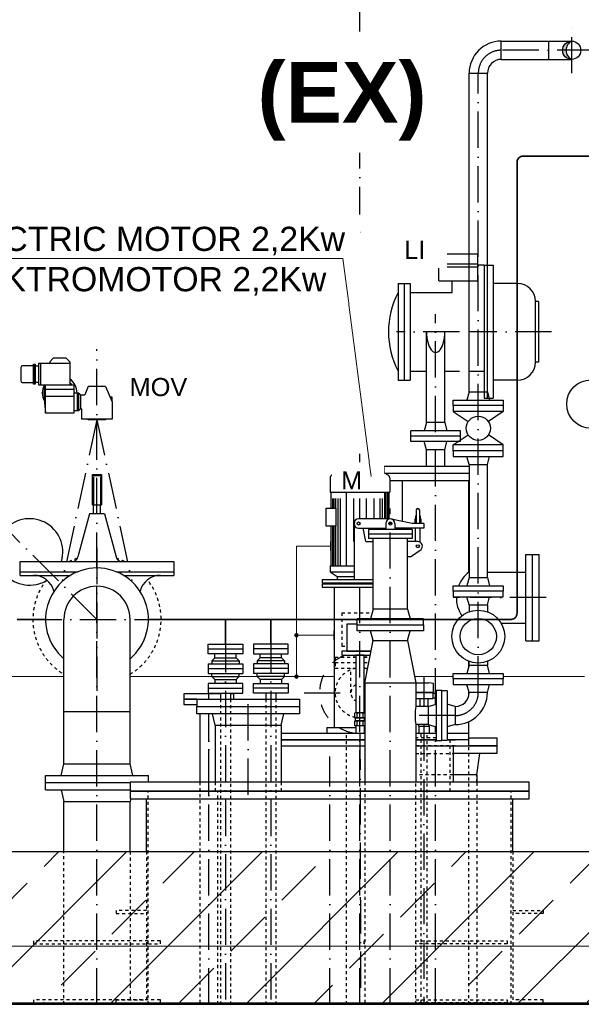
# Model space of a CAD drawing. Header units: millimetres. Extents: x 4747 to 1198744, y 17680 to 73179.
# Tile 297 of 377: x 97278 to 99135, y 50910 to 54166. Entities that reach past the tile are written whole.
import ezdxf

# ---------------------------------------------------------------- set-up
doc = ezdxf.new("R2010")
doc.units = ezdxf.units.MM
for name, pattern in [('ACAD_ISO10W100', [18, 12, -3, 0, -3]), ('HIDDEN', [0.375, 0.25, -0.125]), ('JIS_02_1.0', [2, 1, -1])]:
    doc.linetypes.add(name, pattern=pattern)
for name, color, linetype, lineweight in [('Beschriftung', 7, 'Continuous', 9), ('Verz. Bandstahl 30x3_5mm auf Putz', 1, 'GRENZE2', 18), ('Verz. Bandstahl 30x3_5mm im Beton', 5, 'GRENZE1', 18)]:
    doc.layers.add(name, color=color, linetype=linetype, lineweight=lineweight)
doc.styles.add('LBB3.5M1000', font='isocp.shx', dxfattribs={"height": 3.5})
doc.linetypes.add('GRENZE1', pattern='A,6.35,-2.54,[133,ltypeshp.shx,S=2.54,R=0,X=-2.54,Y=0],-2.54,25.4', length=36.83)
doc.linetypes.add('GRENZE2', pattern='A,6.35,-2.54,[132,ltypeshp.shx,S=2.54,R=0,X=-2.54,Y=0],-2.54,25.4', length=36.83)

msp = doc.modelspace()

# ---------------------------------------------------------------- hatches: boundary and pattern name
h = msp.add_hatch(color=256)
h.dxf.hatch_style = 1
h.paths.add_polyline_path([(99103.60274, 54095.53512, 0.4142135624), (99073.45274, 54065.38512), (99084.56534, 54065.38512, -0.2892898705)])
h.paths.add_polyline_path([(99084.56534, 54065.38512), (99073.45274, 54065.38512, 0.4142135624), (99103.60274, 54035.23512, -0.2892898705)])
h = msp.add_hatch()
h.set_pattern_fill('ANSI33', color=256, scale=50, style=0)
h.set_pattern_definition([(45, (112961.7, 48335.6), (-224.5064, 224.5064), []), (45, (113186.22, 48335.6), (-224.5064, 224.5064), [158.75, -79.375])])
h.paths.add_polyline_path([(93649.93788, 50915.38512), (93649.93788, 51406.65018), (94303.60274, 51415.38512), (94303.60274, 51515.38512), (94503.60274, 51515.38512), (94503.60274, 51415.38512), (102303.60274, 51415.38512), (102303.60274, 51515.38512), (102503.60274, 51515.38512), (102503.60274, 51415.38512), (103147.11189, 51406.78589), (103147.11189, 50915.38512)])
at = {"layer": 'Verz. Bandstahl 30x3_5mm auf Putz'}
h = msp.add_hatch(color=256, dxfattribs=at)
h.dxf.hatch_style = 1
edge = h.paths.add_edge_path()
edge.add_arc((98193.17553, 52130.81529), 6.01999, 0, 360)
h = msp.add_hatch(color=256, dxfattribs=at)
h.dxf.hatch_style = 1
edge = h.paths.add_edge_path()
edge.add_arc((98193.17553, 51994.38512), 6.01999, 0, 360)

# ---------------------------------------------------------------- linework, layer by layer
at = {"linetype": 'ACAD_ISO10W100', "ltscale": 10}
for p, q in [((98403.30605, 54080.30549), (98403.30605, 54975.33037)), ((99103.60274, 53989.18757), (99103.60274, 54141.58268)), ((99175.20152, 54065.38512), (98870.60274, 54065.38512)), ((98794.60274, 51941.38512), (98794.60274, 53989.38512)), ((98403.30605, 53314.01668), (98403.30605, 53741.75253)), ((98653.60274, 51902.34068), (98653.60274, 53192.73921)), ((98732.75274, 53134.38512), (98523.67474, 53134.38512)), ((99036.45933, 53134.38512), (98766.45274, 53134.38512)), ((97533.60274, 50910.38512), (97533.60274, 53077.116)), ((97533.60274, 52843.38512), (97418.63114, 52310.88512)), ((97533.60274, 52843.38512), (97648.57434, 52310.88512)), ((98403.30605, 52515.38512), (98403.30605, 52730.97485)), ((98503.60274, 50910.38512), (98503.60274, 52550.38826)), ((97533.60274, 52183.38512), (97210.69274, 52506.29512)), ((97533.60274, 52419.88512), (97533.60274, 51946.88512)), ((98403.30605, 50910.38512), (98403.30605, 52315.38512)), ((98732.75274, 52255.38512), (98711.11856, 52255.38512)), ((99019.12128, 52255.38512), (98766.45274, 52255.38512)), ((97297.10274, 52183.38512), (97770.10274, 52183.38512)), ((97958.60274, 52127.11175), (97958.60274, 50910.38512)), ((98108.60274, 52127.11175), (98108.60274, 50910.38512)), ((98614.81407, 51992.90652), (98614.81407, 51895.53512)), ((97903.60274, 51919.38512), (97903.60274, 51939.38542)), ((98033.60274, 51602.75067), (98033.60274, 51940.38512)), ((98218.31242, 51940.38512), (98389.85605, 51940.38512)), ((98416.75605, 51940.38512), (98419.45274, 51940.38512)), ((97903.60274, 51602.75067), (97903.60274, 51871.38512)), ((97903.61828, 50910.38512), (97903.61828, 51871.38512)), ((98718.60274, 51865.38512), (98572.49692, 51865.38512)), ((98614.81407, 51835.23512), (98614.81407, 50910.38512)), ((98653.60274, 50910.38512), (98653.60274, 51828.42957)), ((98303.30605, 50910.38512), (98303.30605, 51730.30436))]:
    msp.add_line(p, q, dxfattribs=at)
at = {"linetype": 'Continuous', "ltscale": 10}
for p, q in [((98870.60274, 54035.23512), (98870.60274, 54095.53512)), ((98870.60274, 54095.53512), (99027.60274, 54095.53512)), ((99027.60274, 54035.23512), (99027.60274, 54095.53512)), ((99027.60274, 54095.53512), (99103.60274, 54095.53512)), ((98870.60274, 54035.23512), (99027.60274, 54035.23512)), ((99027.60274, 54035.23512), (99103.60274, 54035.23512)), ((98764.45274, 53989.38512), (98824.75274, 53989.38512)), ((98764.45274, 52935.38512), (98764.45274, 53989.38512)), ((98824.75274, 52935.38512), (98824.75274, 53989.38512)), ((98663.60274, 53392.38512), (98663.60274, 53359.38512)), ((98663.60274, 53392.38512), (98793.60274, 53392.38512)), ((98793.60274, 53302.38512), (98793.60274, 53392.38512)), ((98653.60274, 53359.38512), (98793.60274, 53359.38512)), ((98653.60274, 53359.38512), (98653.60274, 53349.38512)), ((98653.60274, 53349.38512), (98793.60274, 53349.38512)), ((98663.60274, 53302.38512), (98663.60274, 53349.38512)), ((98813.60274, 53354.38512), (98793.60274, 53354.38512)), ((98813.60274, 53354.38512), (98843.60274, 53354.38512)), ((98813.60274, 53354.38512), (98813.60274, 52914.38512)), ((98823.60274, 53354.38512), (98823.60274, 52914.38512)), ((98843.60274, 53354.38512), (98843.60274, 52914.38512)), ((98663.60274, 53302.38512), (98793.60274, 53302.38512)), ((98708.49574, 53264.38512), (98708.49574, 53302.38512)), ((98529.45274, 53294.38512), (98529.45274, 52974.38512)), ((98529.45274, 53294.38512), (98569.45274, 53294.38512)), ((98549.45274, 53294.38512), (98549.45274, 52974.38512)), ((98569.45274, 53294.38512), (98569.45274, 52974.38512)), ((98924.10274, 53294.38512), (98843.60274, 53294.38512)), ((98569.45274, 53264.38512), (98708.49574, 53264.38512)), ((98994.10274, 53234.38512), (98984.10274, 53234.38512)), ((98984.10274, 53034.38512), (98984.10274, 53234.38512)), ((98994.10274, 53234.38512), (98994.10274, 53034.38512)), ((98623.45274, 52834.38512), (98623.45274, 53134.38512)), ((98683.75274, 52834.38512), (98683.75274, 53134.38512)), ((98994.10274, 53034.38512), (98984.10274, 53034.38512)), ((98569.45274, 53004.38512), (98623.45274, 53004.38512)), ((98683.75274, 53004.38512), (98732.75274, 53004.38512)), ((98766.45274, 53004.38512), (98813.60274, 53004.38512)), ((98529.45274, 52974.38512), (98569.45274, 52974.38512)), ((98924.10274, 52974.38512), (98843.60274, 52974.38512)), ((98764.45274, 52935.38512), (98757.10274, 52908.38512)), ((98764.45274, 52935.38512), (98824.75274, 52935.38512)), ((98813.60274, 52914.38512), (98843.60274, 52914.38512)), ((98824.75274, 52935.38512), (98832.10274, 52908.38512)), ((98712.10274, 52890.38512), (98712.10274, 52870.38512)), ((98877.10274, 52890.38512), (98877.10274, 52870.38512)), ((98712.10274, 52870.38512), (98761.32074, 52837.57312)), ((98877.10274, 52870.38512), (98712.10274, 52870.38512)), ((98877.10274, 52870.38512), (98827.88474, 52837.57322)), ((98623.45274, 52834.38512), (98616.10274, 52807.38512)), ((98683.75274, 52834.38512), (98623.45274, 52834.38512)), ((98683.75274, 52834.38512), (98691.10274, 52807.38512)), ((98571.10274, 52771.38512), (98571.10274, 52807.38512)), ((98736.10274, 52807.38512), (98571.10274, 52807.38512)), ((98736.10274, 52789.38512), (98571.10274, 52789.38512)), ((98712.10274, 52760.38512), (98761.32074, 52793.19702)), ((98736.10274, 52771.38512), (98736.10274, 52807.38512)), ((98877.10274, 52760.38512), (98827.88474, 52793.19712)), ((98736.10274, 52771.38512), (98571.10274, 52771.38512)), ((98623.45274, 52744.38512), (98616.10274, 52771.38512)), ((98683.75274, 52744.38512), (98691.10274, 52771.38512)), ((98877.10274, 52760.38512), (98712.10274, 52760.38512)), ((98712.10274, 52740.38512), (98712.10274, 52760.38512)), ((98877.10274, 52740.38512), (98877.10274, 52760.38512)), ((98683.75274, 52744.38512), (98623.45274, 52744.38512)), ((98623.45274, 52689.38512), (98623.45274, 52744.38512)), ((98683.75274, 52689.38512), (98683.75274, 52744.38512)), ((98764.45274, 52695.38512), (98757.10274, 52722.38512)), ((98824.75274, 52695.38512), (98832.10274, 52722.38512)), ((98343.30605, 52699.38512), (98328.30605, 52684.38512)), ((98328.30605, 52684.38512), (98343.60374, 52684.38512)), ((98328.30605, 52684.38512), (98478.30605, 52684.38512)), ((98343.30605, 52699.38512), (98343.60374, 52699.38512)), ((98343.30605, 52699.38512), (98463.30605, 52699.38512)), ((98463.30605, 52699.38512), (98478.30605, 52684.38512)), ((98463.30605, 52684.38512), (98463.30605, 52679.38512)), ((98764.45274, 52689.38512), (98483.60274, 52689.38512)), ((98483.60274, 52667.66685), (98483.60274, 52689.38512)), ((98764.45274, 52695.38512), (98824.75274, 52695.38512)), ((98764.45274, 52695.38512), (98764.45274, 52321.38512)), ((98824.75274, 52321.38512), (98824.75274, 52695.38512)), ((97518.61634, 52562.38512), (97518.61634, 52662.38512)), ((97518.61634, 52662.38512), (97548.61634, 52662.38512)), ((97548.61634, 52662.38512), (97548.61634, 52562.38512)), ((98304.80605, 52651.38362), (98304.80605, 52604.38512)), ((98309.69585, 52659.98032), (98343.30605, 52679.38512)), ((98343.30605, 52679.38512), (98343.60374, 52679.38512)), ((98343.30605, 52679.38512), (98463.30605, 52679.38512)), ((98496.80605, 52660.04392), (98463.30605, 52679.38512)), ((98764.45274, 52665.38512), (98487.55481, 52665.38512)), ((98501.80605, 52651.38372), (98501.80605, 52604.38512)), ((98764.45274, 52641.38512), (98501.80605, 52641.38512)), ((98544.05274, 52507.12292), (98544.05274, 52641.38512)), ((98763.15274, 52339.53512), (98763.15274, 52641.38512)), ((98307.30605, 52604.38512), (98307.30605, 52551.09674)), ((98312.30605, 52604.38512), (98312.30605, 52551.09674)), ((98317.30605, 52604.38512), (98317.30605, 52551.09674)), ((98322.30605, 52604.38512), (98322.30605, 52551.09674)), ((98329.80605, 52604.38512), (98329.80605, 52360.38512)), ((98337.30605, 52604.38512), (98337.30605, 52360.38512)), ((98382.30605, 52604.38512), (98382.30605, 52440.38512)), ((98424.30605, 52604.38512), (98424.30605, 52515.38512)), ((98449.30605, 52604.38512), (98449.30605, 52515.38512)), ((98469.30605, 52604.38512), (98469.30605, 52515.38512)), ((98476.80605, 52604.38512), (98476.80605, 52515.38512)), ((98484.30605, 52604.38512), (98484.30605, 52515.38512)), ((98489.30605, 52604.38512), (98489.30605, 52515.38512)), ((98494.30605, 52604.38512), (98494.30605, 52515.38512)), ((98499.30605, 52604.38512), (98499.30605, 52515.38512)), ((97518.61634, 52562.38512), (97548.61634, 52562.38512)), ((97522.11634, 52532.38512), (97522.11634, 52562.38512)), ((97545.11634, 52532.38512), (97545.11634, 52562.38512)), ((97508.61634, 52532.38512), (97470.38634, 52389.70872)), ((97558.61634, 52532.38512), (97508.61634, 52532.38512)), ((97558.61634, 52532.38512), (97596.84634, 52389.70872)), ((98587.17874, 52525.38512), (98589.67874, 52525.38512)), ((98587.17874, 52525.38512), (98587.17874, 52515.38512)), ((98589.67874, 52545.38512), (98589.67874, 52500.38512)), ((98599.67874, 52545.38512), (98599.67874, 52500.38512)), ((98602.17874, 52525.38512), (98599.67874, 52525.38512)), ((98602.17874, 52525.38512), (98602.17874, 52515.38512)), ((98307.30605, 52491.18663), (98307.30605, 52360.38512)), ((98312.30605, 52491.18663), (98312.30605, 52360.38512)), ((98317.30605, 52491.18663), (98317.30605, 52360.38512)), ((98322.30605, 52491.18663), (98322.30605, 52360.38512)), ((98383.60374, 52500.38512), (98383.60374, 52315.38512)), ((98503.60374, 52515.38512), (98398.60374, 52515.38512)), ((98488.60374, 52500.38512), (98488.60374, 52480.38512)), ((98575.75374, 52500.38512), (98506.72274, 52515.05712)), ((98518.60374, 52500.38512), (98518.60374, 52480.38512)), ((98614.67874, 52500.38512), (98575.75374, 52500.38512)), ((98584.67874, 52515.38512), (98589.67874, 52515.38512)), ((98584.67874, 52515.38512), (98584.67874, 52500.38512)), ((98604.67874, 52515.38512), (98599.67874, 52515.38512)), ((98604.67874, 52515.38512), (98604.67874, 52500.38512)), ((98614.67874, 52500.38512), (98614.67874, 52485.38512)), ((98398.60374, 52485.38512), (98488.60374, 52485.38512)), ((98422.38574, 52440.38512), (98414.45074, 52485.38512)), ((98575.75374, 52480.38512), (98431.45374, 52480.38512)), ((98431.45374, 52480.38512), (98431.45374, 52450.38512)), ((98575.75374, 52465.38512), (98431.45374, 52465.38512)), ((98614.67874, 52485.38512), (98518.60374, 52485.38512)), ((98575.75374, 52480.38512), (98575.75374, 52450.38512)), ((98587.17874, 52440.38512), (98587.17874, 52485.38512)), ((98602.17874, 52438.37512), (98602.17874, 52485.38512)), ((98422.38574, 52440.38512), (98446.45374, 52440.38512)), ((98575.75374, 52450.38512), (98431.45374, 52450.38512)), ((98446.45374, 52217.38512), (98446.45374, 52450.38512)), ((98560.75374, 52217.38512), (98560.75374, 52450.38512)), ((98594.67874, 52440.38512), (98560.75374, 52440.38512)), ((98570.75374, 52390.38512), (98605.25574, 52414.74812)), ((98951.60274, 52397.88512), (98995.60274, 52397.88512)), ((98951.60274, 52112.88512), (98951.60274, 52397.88512)), ((98973.60274, 52112.88512), (98973.60274, 52397.88512)), ((98995.60274, 52112.88512), (98995.60274, 52397.88512)), ((97279.60274, 52374.88512), (97787.60274, 52374.88512)), ((97279.60274, 52328.88512), (97279.60274, 52374.88512)), ((97787.60274, 52374.88512), (97787.60274, 52328.88512)), ((98304.80605, 52360.38512), (98383.60374, 52360.38512)), ((98304.80605, 52360.38512), (98304.80605, 52340.38512)), ((98570.75374, 52390.38512), (98560.75374, 52390.38512)), ((97279.60274, 52340.88512), (97469.62034, 52340.88512)), ((97279.60274, 52328.88512), (97445.68374, 52328.88512)), ((97597.58514, 52340.88512), (97787.60274, 52340.88512)), ((97621.52174, 52328.88512), (97787.60274, 52328.88512)), ((98304.80605, 52340.38512), (98328.30605, 52325.38512)), ((98304.80605, 52340.38512), (98383.60374, 52340.38512)), ((98328.30605, 52325.38512), (98328.30605, 52315.38512)), ((98328.30605, 52325.38512), (98383.60374, 52325.38512)), ((98763.15274, 52339.53512), (98764.45274, 52339.53512)), ((98824.75274, 52339.53512), (98951.60274, 52339.53512)), ((98278.30605, 52315.38512), (98446.45374, 52315.38512)), ((98278.30605, 52315.38512), (98278.30605, 52304.38512)), ((98278.30605, 52304.38512), (98446.45374, 52304.38512)), ((98278.30605, 52300.38512), (98446.45374, 52300.38512)), ((98278.30605, 52300.38512), (98278.30605, 52289.38512)), ((98313.30605, 52304.38512), (98313.30605, 52300.38512)), ((98383.60374, 52315.38512), (98446.45374, 52315.38512)), ((98278.30605, 52289.38512), (98446.45374, 52289.38512)), ((98318.30605, 52289.38512), (98318.30605, 51825.38512)), ((98446.45374, 52217.38512), (98437.87974, 52185.38512)), ((98560.75374, 52217.38512), (98446.45374, 52217.38512)), ((98560.75374, 52217.38512), (98569.32774, 52185.38512)), ((97424.05274, 51705.38512), (97424.05274, 52183.38512)), ((97643.15274, 51705.38512), (97643.15274, 52183.38512)), ((98613.60274, 52185.38512), (98393.60274, 52185.38512)), ((98869.73414, 52171.23512), (98951.60274, 52171.23512)), ((97901.10324, 52101.38542), (98016.10224, 52101.38542)), ((97901.10324, 52069.38512), (97901.10324, 52101.38542)), ((98016.10224, 52101.38542), (98016.10224, 52069.38512)), ((98166.10224, 52101.38542), (98051.10324, 52101.38542)), ((98051.10324, 52101.38542), (98051.10324, 52069.38512)), ((98166.10224, 52069.38512), (98166.10224, 52101.38542)), ((98951.60274, 52112.88512), (98995.60274, 52112.88512)), ((97901.10324, 52085.38572), (98016.10224, 52085.38572)), ((98016.10224, 52069.38512), (97901.10324, 52069.38512)), ((97923.60244, 52056.38542), (97923.60244, 52069.38512)), ((97993.60294, 52056.38542), (97993.60294, 52069.38512)), ((98166.10224, 52085.38572), (98051.10324, 52085.38572)), ((98051.10324, 52069.38512), (98166.10224, 52069.38512)), ((98073.60254, 52056.38542), (98073.60254, 52069.38512)), ((98143.60304, 52056.38542), (98143.60304, 52069.38512)), ((97901.10324, 52036.38512), (98016.10224, 52036.38512)), ((97901.10324, 52036.38512), (97901.10324, 52004.38492)), ((97913.60264, 52046.38572), (97923.60244, 52056.38542)), ((97913.60264, 52046.38572), (98003.60264, 52046.38572)), ((97913.60264, 52045.83512), (97913.60264, 52036.38512)), ((97923.60244, 52056.38542), (97993.60294, 52056.38542)), ((98003.60264, 52046.38572), (97993.60294, 52056.38542)), ((98003.60264, 52046.38572), (97993.60294, 52056.38542)), ((98003.60264, 52045.83512), (98003.60264, 52036.38512)), ((98016.10224, 52036.38512), (98016.10224, 52004.38492)), ((98166.10224, 52036.38512), (98051.10324, 52036.38512)), ((98051.10324, 52036.38512), (98051.10324, 52004.38492)), ((98063.60284, 52046.38572), (98073.60254, 52056.38542)), ((98063.60284, 52046.38572), (98073.60254, 52056.38542)), ((98153.60284, 52046.38572), (98063.60284, 52046.38572)), ((98063.60284, 52045.83512), (98063.60284, 52036.38512)), ((98143.60304, 52056.38542), (98073.60254, 52056.38542)), ((98153.60284, 52046.38572), (98143.60304, 52056.38542)), ((98153.60284, 52045.83512), (98153.60284, 52036.38512)), ((98166.10224, 52036.38512), (98166.10224, 52004.38492)), ((98763.15274, 52026.60961), (98763.15274, 52044.73252)), ((97901.10324, 52020.38542), (98016.10224, 52020.38542)), ((97901.10324, 52004.38492), (98016.10224, 52004.38492)), ((97913.60264, 51994.38512), (97913.60264, 52004.38492)), ((98003.60264, 51994.38512), (98003.60264, 52004.38492)), ((98166.10224, 52020.38542), (98051.10324, 52020.38542)), ((98166.10224, 52004.38492), (98051.10324, 52004.38492)), ((98063.60284, 51994.38512), (98063.60284, 52004.38492)), ((98153.60284, 51994.38512), (98153.60284, 52004.38492)), ((97901.10324, 51971.38572), (97901.10324, 51939.38542)), ((98016.10224, 51971.38572), (97901.10324, 51971.38572)), ((97913.60264, 51994.38512), (97923.60244, 51984.38542)), ((97913.60264, 51994.38512), (98003.60264, 51994.38512)), ((97923.60244, 51984.38542), (97923.60244, 51971.38572)), ((97923.60244, 51984.38542), (97993.60294, 51984.38542)), ((98003.60264, 51994.38512), (97993.60294, 51984.38542)), ((97993.60294, 51984.38542), (97993.60294, 51971.38572)), ((98016.10224, 51939.38542), (98016.10224, 51971.38572)), ((98051.10324, 51939.38542), (98051.10324, 51971.38572)), ((98051.10324, 51971.38572), (98166.10224, 51971.38572)), ((98063.60284, 51994.38512), (98073.60254, 51984.38542)), ((98153.60284, 51994.38512), (98063.60284, 51994.38512)), ((98073.60254, 51984.38542), (98073.60254, 51971.38572)), ((98143.60304, 51984.38542), (98073.60254, 51984.38542)), ((98153.60284, 51994.38512), (98143.60304, 51984.38542)), ((98143.60304, 51984.38542), (98143.60304, 51971.38572)), ((98166.10224, 51971.38572), (98166.10224, 51939.38542)), ((97901.10324, 51955.38512), (98016.10224, 51955.38512)), ((97901.10324, 51939.38542), (98016.10224, 51939.38542)), ((97941.75274, 51939.38542), (97941.75274, 51919.38512)), ((97975.45274, 51939.38542), (97975.45274, 51919.38512)), ((98166.10224, 51955.38512), (98051.10324, 51955.38512)), ((98166.10224, 51939.38542), (98051.10324, 51939.38542)), ((98091.75274, 51939.38542), (98091.75274, 51919.38512)), ((98125.45274, 51939.38542), (98125.45274, 51919.38512)), ((98763.15274, 51930.54446), (98763.15274, 51946.16063)), ((97863.60274, 51919.38512), (98203.60274, 51919.38512)), ((97424.05274, 51878.38512), (97643.15274, 51878.38512)), ((98763.15274, 51805.38512), (98763.15274, 51845.03617)), ((98293.30605, 51825.38512), (98389.85605, 51825.38512)), ((98293.30605, 51825.38512), (98293.30605, 51805.38512)), ((98416.75605, 51825.38512), (98419.45274, 51825.38512)), ((97415.01334, 51667.38512), (97424.05274, 51705.38512)), ((97424.05274, 51705.38512), (97643.15274, 51705.38512)), ((97652.19211, 51667.38512), (97643.15274, 51705.38512)), ((97363.60274, 51643.38512), (97363.60274, 51667.38512)), ((97363.60274, 51667.38512), (97703.60274, 51667.38512)), ((97363.60274, 51619.38512), (97363.60274, 51643.38512)), ((97363.60274, 51643.38512), (97643.60274, 51643.38512)), ((97363.60274, 51643.38512), (97643.60274, 51643.38512)), ((97703.60274, 51645.38512), (97703.60274, 51667.38512)), ((97363.60274, 51619.38512), (97643.60274, 51619.38512)), ((97415.01334, 51619.38512), (97424.05274, 51581.38512)), ((97424.05274, 51415.38512), (97424.05274, 51581.38512)), ((97424.05274, 51581.38512), (97643.15274, 51581.38512)), ((97645.29364, 51590.38512), (97643.15274, 51581.38512)), ((97643.15274, 51415.38512), (97643.15274, 51581.38512))]:
    msp.add_line(p, q, dxfattribs=at)
for p, q in [((97377.45017, 53035.3525), (97388.91091, 53046.81324)), ((97431.88868, 53046.81324), (97388.91091, 53046.81324)), ((97443.34942, 53035.3525), (97431.88868, 53046.81324)), ((97326.34157, 53027.08855), (97326.34157, 52961.1893)), ((97377.45017, 53029.62213), (97340.61877, 53029.62213)), ((97340.61877, 53029.62213), (97340.61877, 52958.65572)), ((97346.34914, 53029.62213), (97346.34914, 52958.65572)), ((97377.45017, 53035.3525), (97377.45017, 53029.62213)), ((97377.45017, 53031.13678), (97443.34942, 53031.13678)), ((97443.34942, 53035.3525), (97443.34942, 52958.65572)), ((97340.61877, 52958.65572), (97457.04864, 52958.65572)), ((97504.95089, 52953.40822), (97493.22968, 52925.90244)), ((97562.25458, 52953.40822), (97504.95089, 52953.40822)), ((97562.25458, 52953.40822), (97583.74347, 52902.98097)), ((97457.74042, 52943.09355), (97363.05917, 52943.09355)), ((97457.74042, 52920.17207), (97363.05917, 52920.17207)), ((97469.59262, 52874.32912), (97469.59262, 52931.63281)), ((97473.37219, 52931.63281), (97479.10256, 52925.90244)), ((97479.10256, 52925.90244), (97479.10256, 52880.05949)), ((97479.10256, 52925.90244), (97493.22968, 52925.90244)), ((97583.74347, 52918.13315), (97577.28657, 52918.13315)), ((97583.74347, 52902.98097), (97583.74347, 52918.13315)), ((97473.37219, 52874.32912), (97479.10256, 52880.05949)), ((97479.10256, 52880.05949), (97483.46201, 52880.05949)), ((98764.45274, 52321.38512), (98757.10274, 52294.38512)), ((98764.45274, 52321.38512), (98824.75274, 52321.38512)), ((98824.75274, 52321.38512), (98832.10274, 52294.38512)), ((98764.45274, 52231.38512), (98757.10274, 52258.38512)), ((98764.45274, 52231.38512), (98824.75274, 52231.38512)), ((98764.45274, 52231.38512), (98764.45274, 52208.52663)), ((98824.75274, 52231.38512), (98832.10274, 52258.38512)), ((98824.75274, 52231.38512), (98824.75274, 52208.52663)), ((98393.60274, 52165.38512), (98393.60274, 52185.38512)), ((98613.60274, 52165.38512), (98613.60274, 52185.38512)), ((98446.45274, 52113.38512), (98438.10274, 52145.38512)), ((98560.75274, 52113.38512), (98569.10274, 52145.38512)), ((98419.45274, 51973.38512), (98446.45274, 52113.38512)), ((98446.45274, 52113.38512), (98560.75274, 52113.38512)), ((98560.75274, 52113.38512), (98587.75274, 51973.38512)), ((98764.45274, 52031.38512), (98764.45274, 52044.24362)), ((98824.75274, 52044.24362), (98824.75274, 52031.38512)), ((98764.45274, 52031.38512), (98757.10274, 52004.38512)), ((98764.45274, 52031.38512), (98824.75274, 52031.38512)), ((98832.10274, 52004.38512), (98824.75274, 52031.38512)), ((98419.45274, 51973.38512), (98587.75274, 51973.38512)), ((98419.45274, 51973.38512), (98419.45274, 51645.38512)), ((98587.75274, 51973.38512), (98587.75274, 51895.53512)), ((98598.81407, 51972.97198), (98630.81407, 51972.97198)), ((98614.81407, 51971.03241), (98614.81407, 51942.97943)), ((98646.81407, 51942.97943), (98646.81407, 51971.03241)), ((98764.45274, 51941.38512), (98757.10274, 51968.38512)), ((98824.75274, 51941.38512), (98832.10274, 51968.38512)), ((98587.75274, 51942.97943), (98614.81407, 51942.97943)), ((98614.81407, 51942.97943), (98646.81407, 51942.97943)), ((98824.75274, 51941.38512), (98764.45274, 51941.38512)), ((97863.60274, 51919.38512), (97863.60274, 51895.38512)), ((98203.60274, 51919.38512), (98203.60274, 51895.38512)), ((98587.91407, 51921.25056), (98641.71407, 51921.25056)), ((98601.36407, 51921.25056), (98601.36407, 51895.53512)), ((98628.26407, 51921.25056), (98628.26407, 51895.53512)), ((98628.60274, 51895.53512), (98655.60274, 51902.88512)), ((98718.60274, 51895.53512), (98691.60274, 51902.88512)), ((97873.45274, 51871.38512), (97873.45274, 51645.38512)), ((97924.05274, 51833.38512), (97916.10274, 51871.38512)), ((98143.15274, 51833.38512), (98151.10274, 51871.38512)), ((98394.06845, 51858.73769), (98394.06845, 51872.76418)), ((98412.54366, 51872.76418), (98412.54366, 51858.73769)), ((98628.60274, 51895.53512), (98587.75274, 51895.53512)), ((98628.60274, 51895.53512), (98628.60274, 51835.23512)), ((98718.60274, 51895.53512), (98718.60274, 51835.23512)), ((98389.85605, 51847.87325), (98416.75605, 51847.87325)), ((98394.06845, 51832.87698), (98394.06845, 51846.90347)), ((98412.54366, 51846.90347), (98412.54366, 51832.87698)), ((97924.05274, 51833.38512), (98143.15274, 51833.38512)), ((97924.05274, 51833.38512), (97924.05274, 51645.38512)), ((98143.15274, 51833.38512), (98143.15274, 51645.38512)), ((98389.85605, 51831.9072), (98389.85605, 51805.38512)), ((98416.75605, 51831.9072), (98416.75605, 51805.38512)), ((98587.75274, 51835.23512), (98587.75274, 51645.38512)), ((98628.60274, 51835.23512), (98587.75274, 51835.23512)), ((98597.96407, 51830.38512), (98596.71851, 51835.23512)), ((98597.96407, 51830.38512), (98631.66407, 51830.38512)), ((98597.96407, 51830.38512), (98597.96407, 51805.38512)), ((98628.60274, 51835.23512), (98655.60274, 51827.88512)), ((98631.66407, 51830.38512), (98632.62821, 51834.1393)), ((98631.66407, 51830.38512), (98631.66407, 51805.38512)), ((98718.60274, 51835.23512), (98691.60274, 51827.88512)), ((98763.60274, 51765.38512), (98763.60274, 51805.38512)), ((98713.16573, 51645.38512), (98713.16573, 51765.38512)), ((98790.10274, 51669.38512), (98799.70736, 51739.38512)), ((98790.10274, 51669.38512), (98713.16573, 51669.38512)), ((98790.10274, 51669.38512), (98790.10274, 51645.38512)), ((97697.30605, 51415.38512), (97697.30605, 51590.38512)), ((98909.30605, 51415.38512), (98909.30605, 51590.38512)), ((94503.60274, 51415.38512), (102303.60274, 51415.38512)), ((93649.93788, 50915.38512), (103147.11189, 50915.38512)), ((93649.93788, 50910.38512), (103147.11189, 50910.38512))]:
    msp.add_line(p, q)
at = {"linetype": 'HIDDEN', "ltscale": 10}
for p, q in [((97522.11634, 52658.88512), (97522.11634, 52562.38512)), ((97522.11634, 52658.88512), (97545.11634, 52658.88512)), ((97545.11634, 52658.88512), (97545.11634, 52562.38512))]:
    msp.add_line(p, q, dxfattribs=at)
at = {"linetype": 'JIS_02_1.0', "ltscale": 10}
for p, q in [((98343.60274, 52205.23512), (98343.60274, 52095.23512)), ((98343.60274, 52205.23512), (98443.1983, 52205.23512)), ((98343.60274, 52095.23512), (98360.28685, 52095.23512)), ((98383.60274, 52058.23512), (98383.60274, 52065.32134)), ((98423.60274, 52058.23512), (98423.60274, 52065.32134)), ((98321.10274, 52058.23512), (98321.10274, 52022.23512)), ((98321.10274, 52058.23512), (98389.85605, 52058.23512)), ((98321.10274, 52040.23512), (98389.85605, 52040.23512)), ((98416.75605, 52058.23512), (98435.81667, 52058.23512)), ((98416.75605, 52040.23512), (98432.34524, 52040.23512)), ((98321.10274, 52022.23512), (98389.85605, 52022.23512)), ((98373.45274, 51940.38512), (98373.45274, 52022.23512)), ((98416.75605, 52022.23512), (98428.87381, 52022.23512)), ((97941.75274, 51919.38512), (97941.75274, 50910.38512)), ((97975.45274, 51919.38512), (97975.45274, 50910.38512)), ((98091.75274, 51919.38512), (98091.75274, 50910.38512)), ((98125.45274, 51919.38512), (98125.45274, 50910.38512)), ((98358.85605, 50910.38512), (98358.85605, 51805.38512)), ((98702.16573, 51615.38512), (98702.16573, 51785.38512)), ((97873.45274, 51645.38512), (97873.45274, 51615.38512)), ((97873.45274, 51645.38512), (97873.45274, 50910.38512)), ((97924.05274, 51645.38512), (97924.05274, 51615.38512)), ((98143.15274, 51645.38512), (98143.15274, 51615.38512)), ((98419.45274, 51645.38512), (98419.45274, 50910.38512)), ((98587.75274, 50910.38512), (98587.75274, 51645.38512)), ((98790.10274, 51643.38512), (98790.10274, 50910.38512)), ((97703.30605, 50910.38512), (97703.30605, 51615.38512)), ((97933.75274, 50910.38512), (97933.75274, 51615.38512)), ((98903.30605, 50910.38512), (98903.30605, 51615.38512)), ((97424.05274, 50910.38512), (97424.05274, 51415.38512)), ((97643.15274, 51415.38512), (97643.15274, 50910.38512)), ((97697.30605, 51415.38512), (97697.30605, 50915.38512)), ((98909.30605, 51415.38512), (98909.30605, 50915.38512))]:
    msp.add_line(p, q, dxfattribs=at)
at = {"lineweight": 35}
msp.add_line((97269.84996, 52183.38512), (97363.60274, 52183.38512), dxfattribs=at)
msp.add_lwpolyline([(98922.94152, 52779.45312), (98922.94152, 53695.38512, -0.4142135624), (98942.94152, 53715.38512), (99852.10374, 53715.38512, -0.4142135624), (99872.10374, 53695.38512), (99872.10374, 51912.38512, 0.4142135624), (99892.10374, 51892.38512), (100003.60274, 51892.38512)], format="xyb", dxfattribs=at)
msp.add_lwpolyline([(97323.47639, 53021.87214), (97287.94655, 53021.87214, 0.4142135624), (97282.21618, 53016.14177), (97282.21618, 52972.13608, 0.4142135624), (97287.94655, 52966.40571), (97323.47639, 52966.40571)], format="xyb", close=True)
for points in [[(97329.20676, 52961.1893), (97323.47639, 52961.1893), (97323.47639, 53027.08855), (97329.20676, 53027.08855)], [(97340.61877, 52966.40571), (97329.20676, 52966.40571), (97329.20676, 53021.87214), (97340.61877, 53021.87214)], [(97562.25458, 52843.38512), (97504.95089, 52843.38512), (97504.95089, 52845.67727), (97562.25458, 52845.67727)], [(98712.10274, 52294.38512), (98877.10274, 52294.38512), (98877.10274, 52276.38512), (98712.10274, 52276.38512)], [(98712.10274, 52258.38512), (98877.10274, 52258.38512), (98877.10274, 52276.38512), (98712.10274, 52276.38512)], [(98393.60274, 52165.38512), (98613.60274, 52165.38512), (98613.60274, 52145.38512), (98393.60274, 52145.38512)], [(98712.10274, 52004.38512), (98877.10274, 52004.38512), (98877.10274, 51986.38512), (98712.10274, 51986.38512)], [(98712.10274, 51968.38512), (98877.10274, 51968.38512), (98877.10274, 51986.38512), (98712.10274, 51986.38512)], [(98655.60274, 51947.88512), (98655.60274, 51782.88512), (98673.60274, 51782.88512), (98673.60274, 51947.88512)], [(98691.60274, 51947.88512), (98691.60274, 51782.88512), (98673.60274, 51782.88512), (98673.60274, 51947.88512)], [(97863.60274, 51895.38512), (98203.60274, 51895.38512), (98203.60274, 51871.38512), (97863.60274, 51871.38512)], [(98387.76038, 51847.87325), (98418.85172, 51847.87325), (98418.85172, 51857.7679), (98387.76038, 51857.7679)], [(97643.30605, 51615.38512), (98963.30605, 51615.38512), (98963.30605, 51645.38512), (97643.30605, 51645.38512)], [(97643.30605, 51590.38512), (98963.30605, 51590.38512), (98963.30605, 51615.38512), (97643.30605, 51615.38512)]]:
    msp.add_lwpolyline(points, close=True)
for points in [[(97457.04864, 52958.65572), (97457.04864, 52865.73356), (97363.75095, 52865.73356), (97363.75095, 52958.65572)], [(97457.04864, 52874.32912), (97473.37219, 52874.32912), (97473.37219, 52931.63281), (97457.04864, 52931.63281)], [(97583.74347, 52902.98097), (97583.74347, 52845.67727), (97483.46201, 52845.67727), (97483.46201, 52880.05949)], [(97941.75274, 51937.38512), (97821.10274, 51937.38512), (97821.10274, 51919.38512), (97941.75274, 51919.38512)], [(97975.45274, 51919.38512), (97986.10274, 51919.38512), (97986.10274, 51937.38512), (97975.45274, 51937.38512)], [(98587.75274, 51941.03987), (98642.52689, 51941.03987)], [(98587.75274, 51921.25056), (98645.90542, 51921.25056), (98645.90542, 51941.03987), (98587.75274, 51941.03987)], [(98655.60274, 51922.94722), (98645.90542, 51922.94722), (98645.90542, 51939.3432), (98655.60274, 51939.3432)], [(97863.60274, 51919.38512), (97821.10274, 51919.38512), (97821.10274, 51901.38512), (97863.60274, 51901.38512)], [(98384.83084, 51872.76418), (98384.83084, 51858.73769)], [(98417.16246, 51873.73396), (98389.44965, 51873.73396)], [(98384.83084, 51846.90347), (98384.83084, 51832.87698)], [(98389.44965, 51857.7679), (98417.16246, 51857.7679)], [(98417.16246, 51847.87325), (98389.44965, 51847.87325)], [(98419.45274, 51805.38512), (98143.15274, 51805.38512)], [(98389.44965, 51831.9072), (98417.16246, 51831.9072)], [(98655.60274, 51805.38512), (98587.75274, 51805.38512)], [(98763.60274, 51805.38512), (98691.60274, 51805.38512)], [(98143.15274, 51785.38512), (98419.45274, 51785.38512)], [(98419.45274, 51785.38512), (98143.15274, 51785.38512)], [(98587.75274, 51785.38512), (98655.60274, 51785.38512)], [(98655.60274, 51785.38512), (98587.75274, 51785.38512)], [(98691.60274, 51785.38512), (98718.60274, 51785.38512)], [(98763.60274, 51785.38512), (98691.60274, 51785.38512)], [(98763.60274, 51791.38512), (98856.10274, 51791.38512), (98856.10274, 51765.38512), (98763.60274, 51765.38512)], [(98143.15274, 51765.38512), (98419.45274, 51765.38512)], [(98587.75274, 51765.38512), (98763.60274, 51765.38512)], [(98763.60274, 51765.38512), (98856.10274, 51765.38512), (98856.10274, 51739.38512), (98713.16573, 51739.38512)]]:
    msp.add_lwpolyline(points)
at = {"linetype": 'Continuous', "ltscale": 10}
for points in [[(98712.10274, 52908.38512), (98877.10274, 52908.38512), (98877.10274, 52890.38512), (98712.10274, 52890.38512)], [(98712.10274, 52722.38512), (98877.10274, 52722.38512), (98877.10274, 52740.38512), (98712.10274, 52740.38512)], [(98291.17079, 52551.09674), (98323.44132, 52551.09674), (98323.44132, 52491.18663), (98291.17079, 52491.18663)]]:
    msp.add_lwpolyline(points, close=True, dxfattribs=at)
at = {"lineweight": 35}
for points in [[(97703.60274, 52183.38512), (97958.60274, 52183.38512), (97958.60274, 52101.38542)], [(97703.60274, 52183.38512), (98108.60274, 52183.38512), (98108.60274, 52101.38542)]]:
    msp.add_lwpolyline(points, dxfattribs=at)
at = {"linetype": 'Continuous', "ltscale": 10}
for points in [[(98393.60274, 52167.59416), (98360.28685, 52167.59416), (98360.28685, 52078.07538), (98439.643, 52078.07538)], [(98446.32526, 52112.72411), (98446.32526, 52113.87368)], [(98439.643, 52078.07538), (98342.99339, 52078.07538), (98342.99339, 52065.32134), (98437.18329, 52065.32134)], [(98416.75605, 51873.73396), (98416.75605, 52065.32134), (98389.85605, 52065.32134), (98389.85605, 51873.73396)], [(97933.75274, 50910.38512), (97873.45274, 50910.38512)], [(98625.46407, 50910.38512), (98625.46407, 50910.38512), (98604.16407, 50910.38512)]]:
    msp.add_lwpolyline(points, dxfattribs=at)
at = {"linetype": 'JIS_02_1.0', "ltscale": 10}
for points in [[(98604.16407, 50910.38512), (98625.46407, 50910.38512), (98625.46407, 51805.38512), (98604.16407, 51805.38512)], [(97324.05274, 51110.38512), (97743.15274, 51110.38512), (97743.15274, 51120.38512), (97324.05274, 51120.38512)], [(97324.05274, 50915.38512), (97743.15274, 50915.38512), (97743.15274, 50925.38512), (97324.05274, 50925.38512)]]:
    msp.add_lwpolyline(points, close=True, dxfattribs=at)
for points in [[(98655.60274, 51791.38512), (98587.75274, 51791.38512)], [(98718.60274, 51765.38512), (98587.75274, 51765.38512)], [(98587.75274, 50910.38512), (98763.15274, 50910.38512), (98763.15274, 51765.38512)], [(98587.75274, 51739.38512), (98713.16573, 51739.38512)], [(98790.10274, 51643.38512), (98790.10274, 51669.38512), (98587.75274, 51669.38512)], [(97697.30605, 51220.38512), (97597.30605, 51220.38512), (97597.30605, 51210.38512), (97697.30605, 51210.38512)], [(98909.30605, 51220.38512), (99009.30605, 51220.38512), (99009.30605, 51210.38512), (98909.30605, 51210.38512)], [(98419.45274, 51110.38512), (98417.10274, 51110.38512), (98417.10274, 51120.38512), (98419.45274, 51120.38512)], [(98587.75274, 51120.38512), (98890.10274, 51120.38512), (98890.10274, 51110.38512), (98587.75274, 51110.38512)], [(97597.30497, 50915.38512), (97597.30497, 50925.38512), (97697.30497, 50925.38512)], [(98587.75274, 50925.38512), (98890.10274, 50925.38512), (98890.10274, 50915.38512), (98587.75274, 50915.38512)], [(99009.30497, 50915.38512), (99009.30497, 50925.38512), (98909.30497, 50925.38512)]]:
    msp.add_lwpolyline(points, dxfattribs=at)
at = {"linetype": 'Continuous', "ltscale": 10}
for centre, radius in [((99103.60274, 54065.38512), 30.15), ((98794.60274, 52815.38512), 40), ((98398.60374, 52500.38512), 5), ((98503.60374, 52500.38512), 5), ((98594.67874, 52425.38512), 5)]:
    msp.add_circle(centre, radius, dxfattribs=at)
at = {"linetype": 'Continuous', "lineweight": -2, "ltscale": 10}
msp.add_circle((99167.10274, 52895.38492), 79.9998, dxfattribs=at)
for radius in [87.5, 59.94457]:
    msp.add_circle((98794.60274, 52126.38512), radius)
at = {"linetype": 'Continuous', "ltscale": 10}
for centre, radius, start, end in [((98870.60274, 53989.38512), 106.15, 90, 180), ((99117.9587, 54065.38512), 33.39336, 115.46151669, 244.53848331), ((98870.60274, 53989.38512), 45.85, 90, 180), ((98924.10274, 53234.38512), 60, 0, 90), ((98778.78089, 53134.38512), 281.18415, 152.46240833, 207.53759067), ((98924.10274, 53034.38512), 60, 270, 0), ((98314.80605, 52651.38367), 10, 119.999925, 180), ((98491.80605, 52651.38369), 10, 0, 59.99994722), ((98594.67874, 52545.38512), 5, 0, 180), ((97310.55874, 52406.42912), 110, 343.33570278, 301.64355858), ((98398.60374, 52500.38512), 15, 90, 270), ((98503.60374, 52500.38512), 15, 0, 180), ((98594.67874, 52425.38512), 15, 314.83795, 90), ((97451.06783, 52394.88512), 20, 270, 344.99988056), ((97616.16487, 52394.88512), 20, 195.00003056, 270), ((97323.60277, 52258.88512), 70, 14.55461667, 90), ((97533.60274, 52183.38512), 170, 310.12158611, 229.87841389), ((97743.6027, 52258.88512), 70, 90, 165.44538333), ((98828.44573, 52255.38512), 106.51008, 127.80831335, 158.5208557), ((97533.60274, 52183.38512), 109.55, 0, 180), ((98828.44573, 52255.38512), 106.51008, 178.38597365, 214.40304043)]:
    msp.add_arc(centre, radius, start, end, dxfattribs=at)
at = {"linetype": 'ACAD_ISO10W100', "ltscale": 10}
for centre, start, end in [((98870.60274, 53989.38512), 90, 180), ((98718.60274, 51941.38512), 270, 0)]:
    msp.add_arc(centre, 76, start, end, dxfattribs=at)
for centre, radius, start, end in [((97410.3998, 52931.63281), 57.30369, 0, 54.9003678), ((97410.3998, 52931.63281), 57.30369, 151.86350906, 207.83051684), ((97812.11062, 52931.63281), 453.17668, 176.58142676, 188.36138332), ((97410.3998, 52931.63281), 48.70814, 33.69642193, 47.4315458), ((97410.3998, 52931.63281), 48.70814, 0, 16.72006565), ((97357.39388, 52931.63281), 5.73037, 136.58138072, 223.41861928), ((98598.81407, 51906.00805), 66.96393, 76.17633142, 99.50789461), ((98630.81407, 51906.00805), 66.96393, 76.17633142, 103.82366858), ((98598.81407, 52008.00379), 66.96393, 260.49210539, 283.82366858), ((98630.81407, 52008.00379), 66.96393, 256.17633142, 283.82366858), ((98718.60274, 51941.38512), 45.85, 270, 0), ((98718.60274, 51941.38512), 106.15, 270, 0), ((98389.44965, 51862.25004), 11.48392, 66.28437342, 113.71562658), ((98403.30605, 51829.25297), 44.48099, 78.01384423, 101.98615577), ((98417.16246, 51862.25004), 11.48392, 78.49616222, 113.71562658), ((98823.43833, 51865.38512), 237.60623, 172.71005069, 187.28994931), ((98389.44965, 51869.25182), 11.48392, 246.28437342, 293.71562658), ((98389.44965, 51836.38934), 11.48392, 66.28437342, 113.71562658), ((98403.30605, 51902.24889), 44.48099, 258.01384423, 281.98615577), ((98403.30605, 51803.39226), 44.48099, 78.01384423, 101.98615577), ((98417.16246, 51869.25182), 11.48392, 246.28437342, 281.50383778), ((98417.16246, 51836.38934), 11.48392, 78.49616222, 113.71562658), ((98389.44965, 51843.39111), 11.48392, 246.28437342, 293.71562658), ((98403.30605, 51876.38819), 44.48099, 258.01384423, 281.98615577), ((98417.16246, 51843.39111), 11.48392, 246.28437342, 281.50383778)]:
    msp.add_arc(centre, radius, start, end)
at = {"linetype": 'JIS_02_1.0', "ltscale": 10}
for centre, radius, start, end in [((97533.60274, 52183.38512), 211.95, 107.88667358, 115.37598738), ((97533.60274, 52183.38512), 211.95, 64.62401262, 72.10387832), ((97533.60274, 52183.38512), 211.95, 141.94433394, 238.87765786), ((97533.60274, 52183.38512), 211.95, 301.12234214, 38.05566606), ((98403.60274, 51940.38512), 82.5, 99.59173318, 281.07660166), ((98403.60274, 51940.38512), 82.5, 72.60171981, 80.82594772), ((98403.60274, 51940.38512), 30.15, 117.12563207, 242.87436793), ((98403.60274, 51940.38512), 30.15, 58.2842972, 64.13434229), ((98403.60274, 51940.38512), 30.15, 295.86565771, 301.7157028)]:
    msp.add_arc(centre, radius, start, end, dxfattribs=at)
at = {"linetype": 'JIS_02_1.0', "ltscale": 50}
for start, end in [(111.35890039, 264.11843457), (275.62685222, 276.78542217)]:
    msp.add_arc((98403.60274, 51940.38512), 134.15, start, end, dxfattribs=at)
at = {"linetype": 'Continuous', "ltscale": 10}
msp.add_ellipse((98653.60274, 53134.38512), major_axis=(0, -68.35341), ratio=0.4410899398, start_param=4.7123889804, end_param=7.853981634, dxfattribs=at)
at = {"linetype": 'ACAD_ISO10W100', "ltscale": 10}
msp.add_open_spline([(98403.30605, 51805.38512), (98403.88853, 51507.04916), (98404.47102, 51208.71319), (98405.62471, 50910.38512)], degree=3, dxfattribs=at)
at = {"layer": 'Verz. Bandstahl 30x3_5mm auf Putz', "ltscale": 2}
for p, q in [((98193.17553, 52425.78588), (98306.36866, 52425.78588)), ((98193.17553, 52425.78588), (98193.17553, 51994.38512)), ((98317.36866, 52130.81529), (98193.17553, 52130.81529)), ((96803.60274, 51994.38512), (97424.05274, 51994.38512)), ((97643.15274, 51994.38512), (97913.60264, 51994.38512)), ((98003.60264, 51994.38512), (98063.60284, 51994.38512)), ((98153.60284, 51994.38512), (98318.30605, 51994.38512)), ((98583.70274, 51994.38512), (98712.10274, 51994.38512)), ((98877.10274, 51994.38512), (99145.67717, 51994.38512))]:
    msp.add_line(p, q, dxfattribs=at)
at = {"layer": 'Verz. Bandstahl 30x3_5mm auf Putz'}
for p, q in [((98306.36866, 52440.78588), (98306.36866, 52410.78588)), ((98317.36866, 52145.81529), (98317.36866, 52115.81529))]:
    msp.add_line(p, q, dxfattribs=at)
at = {"layer": 'Verz. Bandstahl 30x3_5mm auf Putz', "linetype": 'Continuous'}
for centre in [(98193.17553, 52130.81529), (98193.17553, 51994.38512)]:
    msp.add_circle(centre, 6.01999, dxfattribs=at)
at = {"layer": 'Verz. Bandstahl 30x3_5mm im Beton', "ltscale": 15}
msp.add_line((93649.93788, 51102.70919), (103147.11189, 51102.70919), dxfattribs=at)

# ---------------------------------------------------------------- texts
at = {"layer": 'Beschriftung', "insert": (97641.41668, 52981.76872), "char_height": 60, "width": 111.9584505, "attachment_point": 1, "style": 'LBB3.5M1000', "bg_fill": 2}
msp.add_mtext('{\\fArial|b0|i0|c0|p34;MOV}', dxfattribs=at)

# ---------------------------------------------------------------- next in the draw order: texts
at = {"insert": (98028.44324, 54026.37929), "char_height": 200, "width": 602.3620889, "attachment_point": 1, "style": 'LBB3.5M1000', "bg_fill": 2}
msp.add_mtext('\\pi36.311;{\\fArial|b1|i0|c0|p34;(EX)}', dxfattribs=at)
at = {"layer": 'Beschriftung', "attachment_point": 1, "style": 'LBB3.5M1000', "bg_fill": 2}
for s, insert, char_height, width in [('{\\fArial|b0|i0|c0|p34;\\C256;ELECTRIC MOTOR 2,2Kw\\PELEKTROMOTOR 2,2Kw}', (97012.77948, 53481.68938), 80, 1351.7429922), ('{\\fArial|b0|i0|c0|p34;\\C256;LI}', (98549.51619, 53435.41281), 60, 111.9584505), ('{\\fArial|b0|i0|c0|p34;\\C256;M}', (98340.88699, 52673.17191), 60, 111.9584505)]:
    msp.add_mtext(s, dxfattribs=dict(at, insert=insert, char_height=char_height, width=width))

# ---------------------------------------------------------------- next in the draw order: linework, layer by layer
at = {"linetype": 'Continuous', "ltscale": 10}
for p, q in [((98304.80605, 52604.38512), (98501.80605, 52604.38512)), ((98357.30605, 52604.38512), (98357.30605, 52360.38512))]:
    msp.add_line(p, q, dxfattribs=at)
at = {"lineweight": 35}
msp.add_lwpolyline([(97703.60274, 52183.38512), (98902.94152, 52183.38512, 0.4142135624), (98922.94152, 52203.38512), (98922.94152, 52779.45312)], format="xyb", dxfattribs=at)
at = {"layer": 'Beschriftung'}
for p, q in [((97010.16292, 53376.58799), (98347.01175, 53376.58799)), ((98347.01175, 53376.58799), (98439.83107, 52655.43907))]:
    msp.add_line(p, q, dxfattribs=at)

doc.saveas('drawing.dxf')
